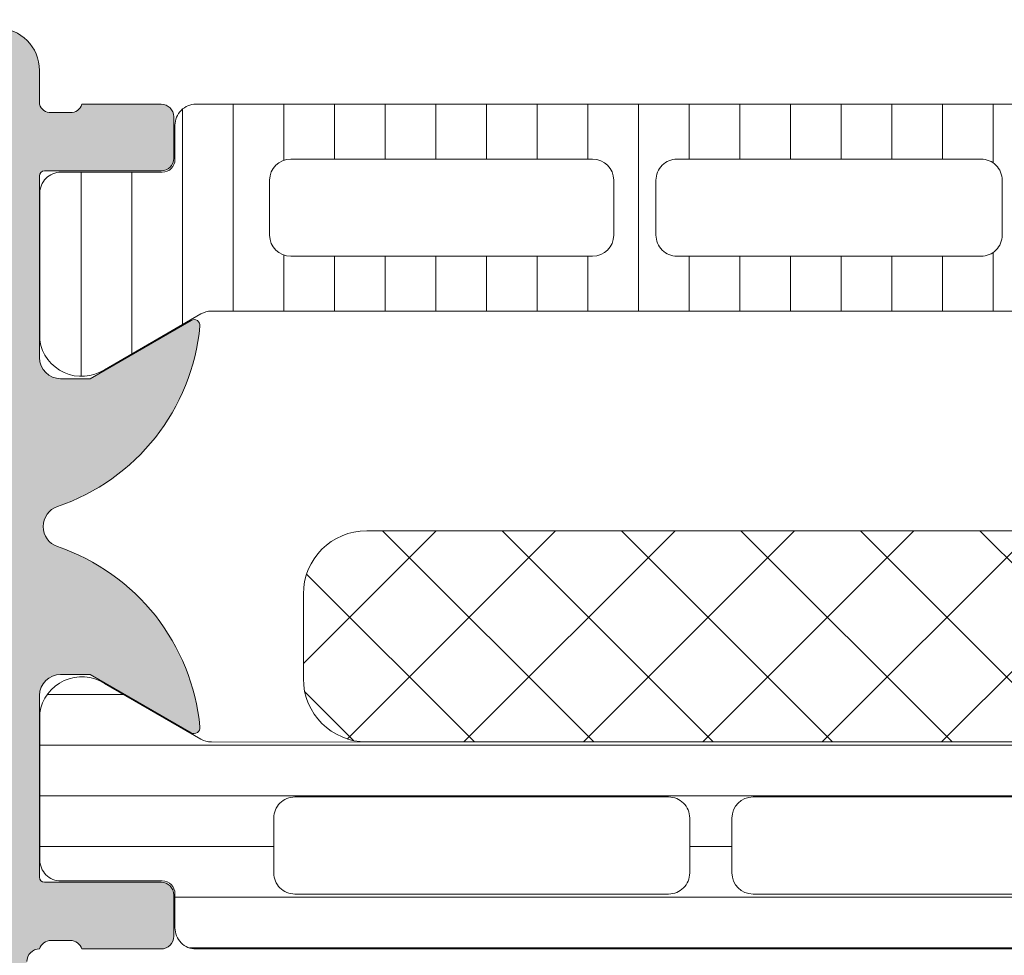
# Model space of a CAD drawing. Header units: millimetres. Extents: x 144573 to 336993, y 74252 to 247042.
# Tile 720 of 1056: x 224733 to 224757, y 181040 to 181062. Entities that reach past the tile are written whole.
import ezdxf

# ---------------------------------------------------------------- set-up
doc = ezdxf.new("R2010")
doc.units = ezdxf.units.MM
doc.layers.add('FASÁDA DETAILNÍ', color=255, linetype='Continuous', lineweight=0)
doc.layers.add('NOVA', color=255, linetype='Continuous', lineweight=0)

# ---------------------------------------------------------------- blocks, each defined once
blk = doc.blocks.new('A$C69D17D4D')
at = {"layer": 'FASÁDA DETAILNÍ'}
h = blk.add_hatch(color=256, dxfattribs=at)
edge = h.paths.add_edge_path()
edge.add_arc((1588.938067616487, 7686.810455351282), 0.120000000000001, 90.0000000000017, 180.0000000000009, ccw=False)
edge.add_line((1588.938067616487, 7686.930455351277), (1591.698065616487, 7686.930455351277))
edge.add_arc((1591.698065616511, 7687.230455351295), 0.3000000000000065, 270, 359.9999999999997)
edge.add_line((1591.998065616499, 7687.230455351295), (1591.998065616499, 7688.210429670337))
edge.add_arc((1591.698065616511, 7688.210429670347), 0.3000000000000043, -8.905553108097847e-14, 90.00000000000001)
edge.add_line((1591.698065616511, 7688.510429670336), (1589.818054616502, 7688.510429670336))
edge.add_arc((1589.550511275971, 7688.589296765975), 0.2789255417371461, -91.16287007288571, -16.42459455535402, ccw=False)
edge.add_line((1589.544850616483, 7688.310428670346), (1589.091256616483, 7688.310428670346))
edge.add_arc((1589.085588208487, 7688.589266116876), 0.2788950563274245, -163.58012358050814, -88.83541062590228, ccw=False)
edge.add_line((1588.818067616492, 7688.510429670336), (1588.818067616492, 7689.310604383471))
edge.add_arc((1587.818067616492, 7689.31060438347), 0.9999999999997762, -1.276038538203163e-11, 89.9999999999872)
edge.add_line((1587.818067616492, 7690.31060438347), (1584.318060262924, 7690.31060438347))
edge.add_arc((1584.318080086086, 7689.310584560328), 1.000019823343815, 90.00113576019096, 179.9988642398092)
edge.add_line((1583.318060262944, 7689.31060438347), (1583.318060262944, 7688.81060438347))
edge.add_line((1583.318060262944, 7688.81060438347), (1585.818060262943, 7688.81060438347))
edge.add_arc((1585.818014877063, 7687.810558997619), 1.000045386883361, 0.0026002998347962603, 89.99739970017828, ccw=False)
edge.add_line((1586.818060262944, 7687.81060438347), (1586.818060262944, 7686.510586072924))
edge.add_arc((1585.818007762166, 7686.510638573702), 1.000052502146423, -89.99699208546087, -0.0030079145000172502, ccw=False)
edge.add_line((1585.818060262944, 7685.510586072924), (1578.818060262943, 7685.510586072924))
edge.add_arc((1578.318060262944, 7686.035707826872), 0.7250881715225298, -133.5961838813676, -46.40381611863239, ccw=False)
edge.add_line((1577.818060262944, 7685.510586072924), (1571.783972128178, 7685.510586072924))
edge.add_arc((1571.784024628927, 7686.510638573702), 1.000052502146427, 180.0030079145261, 269.9969920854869, ccw=False)
edge.add_line((1570.783972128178, 7686.510586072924), (1570.783972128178, 7687.81060438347))
edge.add_arc((1571.78401751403, 7687.810558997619), 1.000045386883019, 90.00260029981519, 179.9973997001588, ccw=False)
edge.add_line((1571.783972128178, 7688.81060438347), (1573.318060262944, 7688.81060438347))
edge.add_line((1573.318060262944, 7688.81060438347), (1573.318060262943, 7689.410610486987))
edge.add_line((1573.318060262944, 7689.410610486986), (1572.218054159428, 7690.510586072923))
edge.add_line((1572.218054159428, 7690.510586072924), (1568.818060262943, 7690.510586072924))
edge.add_line((1568.818060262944, 7690.510586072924), (1568.818060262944, 7663.510685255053))
edge.add_line((1568.818060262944, 7663.510685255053), (1572.218054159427, 7663.510685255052))
edge.add_line((1572.218054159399, 7663.510685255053), (1573.318060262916, 7664.610660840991))
edge.add_line((1573.318060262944, 7664.61066084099), (1573.318060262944, 7665.210666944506))
edge.add_line((1573.318060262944, 7665.210666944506), (1571.783972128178, 7665.210666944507))
edge.add_arc((1571.78401751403, 7666.210712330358), 1.000045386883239, 180.0026002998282, 269.99739970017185, ccw=False)
edge.add_line((1570.783972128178, 7666.210666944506), (1570.783972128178, 7667.510685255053))
edge.add_arc((1571.784024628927, 7667.510632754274), 1.000052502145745, 90.0030079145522, 179.996992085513, ccw=False)
edge.add_line((1571.783972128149, 7668.510685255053), (1577.818060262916, 7668.510685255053))
edge.add_arc((1578.318060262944, 7667.985563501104), 0.7250881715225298, 46.40381611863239, 133.5961838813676, ccw=False)
edge.add_line((1578.818060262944, 7668.510685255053), (1585.818060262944, 7668.510685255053))
edge.add_arc((1585.818007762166, 7667.510632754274), 1.000052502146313, 0.0030079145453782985, 89.99699208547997, ccw=False)
edge.add_line((1586.818060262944, 7667.510685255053), (1586.818060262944, 7666.210666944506))
edge.add_arc((1585.818014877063, 7666.210712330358), 1.000045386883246, -89.9973997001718, -0.0026002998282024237, ccw=False)
edge.add_line((1585.818060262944, 7665.210666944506), (1583.318060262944, 7665.210666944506))
edge.add_line((1583.318060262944, 7665.210666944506), (1583.318060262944, 7664.710666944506))
edge.add_arc((1584.318080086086, 7664.710686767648), 1.000019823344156, 180.0011357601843, 269.9988642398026)
edge.add_line((1584.318060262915, 7663.710666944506), (1588.818060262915, 7663.710666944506))
edge.add_arc((1588.818070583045, 7664.210656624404), 0.4999896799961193, 269.9988173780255, 360.0011826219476)
edge.add_line((1589.318060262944, 7664.210666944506), (1589.318060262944, 7665.210666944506))
edge.add_line((1589.318060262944, 7665.210666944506), (1588.518057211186, 7665.210666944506))
edge.add_line((1588.518057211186, 7665.210666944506), (1588.518057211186, 7668.210682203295))
edge.add_arc((1588.818064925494, 7668.210684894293), 0.3000077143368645, 89.99948607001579, 180.0005139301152, ccw=False)
edge.add_arc((1589.085588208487, 7668.431856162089), 0.2788950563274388, 88.83541062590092, 163.5801235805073, ccw=False)
edge.add_line((1589.091256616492, 7668.71069360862), (1589.544850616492, 7668.71069360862))
edge.add_arc((1589.550511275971, 7668.431825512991), 0.2789255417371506, 16.424594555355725, 91.16287007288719, ccw=False)
edge.add_line((1589.81805461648, 7668.51069260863), (1591.698065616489, 7668.51069260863))
edge.add_arc((1591.698065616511, 7668.810692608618), 0.3000000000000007, 269.9999999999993, 359.9999999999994)
edge.add_line((1591.998065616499, 7668.810692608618), (1591.998065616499, 7669.790666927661))
edge.add_arc((1591.698065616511, 7669.790666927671), 0.3000000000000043, 1.272221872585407e-14, 90.00000000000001)
edge.add_line((1591.698065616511, 7670.090666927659), (1588.938067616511, 7670.090666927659))
edge.add_arc((1588.938067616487, 7670.210666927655), 0.1200000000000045, 180, 269.9999999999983, ccw=False)
edge.add_line((1588.818067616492, 7670.210666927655), (1588.818067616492, 7674.510692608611))
edge.add_arc((1589.318067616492, 7674.51069260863), 0.4999999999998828, 90.00000000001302, 180.0000000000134, ccw=False)
edge.add_line((1589.318067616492, 7675.01069260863), (1590.018067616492, 7675.01069260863))
edge.add_line((1590.018067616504, 7675.01069260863), (1592.410887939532, 7673.629197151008))
edge.add_arc((1592.47994783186, 7673.748812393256), 0.1381197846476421, 239.9999999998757, 367.702437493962)
edge.add_arc((1587.63859659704, 7673.301194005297), 4.999999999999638, 5.34922800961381, 71.29059925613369)
edge.add_arc((1589.402822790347, 7678.510561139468), 0.5000000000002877, 108.70940074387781, 251.29059925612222, ccw=False)
edge.add_arc((1587.63859659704, 7683.719928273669), 4.999999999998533, -71.29059925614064, -5.349228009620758)
edge.add_arc((1592.47994783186, 7683.27230988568), 0.1381197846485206, -7.702437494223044, 119.9999999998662)
edge.add_line((1592.410887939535, 7683.391925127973), (1590.018067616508, 7682.010429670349))
edge.add_line((1590.018067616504, 7682.010429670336), (1589.318067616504, 7682.010429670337))
edge.add_arc((1589.318067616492, 7682.510429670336), 0.5000000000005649, 179.9999999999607, 269.99999999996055, ccw=False)
edge.add_line((1588.818067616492, 7682.510429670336), (1588.818067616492, 7686.810455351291))
edge = h.paths.add_edge_path(flags=16)
edge.add_arc((1570.918066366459, 7671.510677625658), 0.5, 180, 270, ccw=False)
edge.add_line((1570.418066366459, 7671.510677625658), (1570.418066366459, 7683.510586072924))
edge.add_arc((1570.918066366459, 7683.510586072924), 0.5, 90, 180, ccw=False)
edge.add_line((1570.918066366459, 7684.010586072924), (1586.618048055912, 7684.010586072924))
edge.add_arc((1586.618048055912, 7683.510586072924), 0.5, 0, 90, ccw=False)
edge.add_line((1587.118048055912, 7683.510586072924), (1587.118048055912, 7671.510677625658))
edge.add_arc((1586.618048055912, 7671.510677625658), 0.5, -90, 0, ccw=False)
edge.add_line((1586.618048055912, 7671.010677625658), (1585.118048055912, 7671.010677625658))
edge.add_line((1585.118048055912, 7671.010677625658), (1585.118048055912, 7670.510677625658))
edge.add_arc((1584.618048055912, 7670.510677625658), 0.5000000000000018, -89.99999999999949, 0, ccw=False)
edge.add_line((1584.618048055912, 7670.010677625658), (1572.918066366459, 7670.010677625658))
edge.add_arc((1572.918066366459, 7670.510677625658), 0.5, 180, 269.9999999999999, ccw=False)
edge.add_line((1572.418066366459, 7670.510677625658), (1572.418066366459, 7671.010677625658))
edge.add_line((1572.418066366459, 7671.010677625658), (1570.918066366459, 7671.010677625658))
h = blk.add_hatch(dxfattribs=at)
h.set_pattern_fill('_USER', color=256, scale=1.2, angle=90, style=0, pattern_type=0)
h.set_pattern_definition([(90, (0, 0), (-1.2, 7.347638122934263e-17), [])])
edge = h.paths.add_edge_path()
edge.add_line((1622.493950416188, 7683.543574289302), (1624.777607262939, 7682.225104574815))
edge.add_arc((1625.318242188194, 7683.066357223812), 0.9999960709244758, 237.2729839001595, 351.8183919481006)
edge.add_line((1626.308060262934, 7682.92404657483), (1626.308060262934, 7686.400588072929))
edge.add_arc((1625.808064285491, 7686.400590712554), 0.4999959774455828, -0.0003024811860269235, 90.00030248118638)
edge.add_line((1625.808061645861, 7686.900586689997), (1623.408063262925, 7686.9002547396))
edge.add_arc((1623.408063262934, 7687.200254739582), 0.3000000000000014, 180, 269.9999999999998, ccw=False)
edge.add_line((1623.108063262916, 7687.200254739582), (1623.108063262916, 7688.010586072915))
edge.add_arc((1622.608065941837, 7688.010588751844), 0.4999973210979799, -0.0003069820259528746, 90.00030698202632)
edge.add_line((1622.608063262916, 7688.510586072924), (1592.525588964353, 7688.510586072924))
edge.add_arc((1592.525586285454, 7688.010588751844), 0.4999973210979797, 89.99969301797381, 180.0003069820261)
edge.add_line((1592.025588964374, 7688.010586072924), (1592.025588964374, 7687.20025473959))
edge.add_arc((1591.725588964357, 7687.200254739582), 0.3000000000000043, -90, -1.1368683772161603e-13, ccw=False)
edge.add_line((1591.725588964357, 7686.900254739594), (1589.32559058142, 7686.900586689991))
edge.add_arc((1589.325587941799, 7686.400590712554), 0.4999959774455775, 89.99969751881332, 180.0003024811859)
edge.add_line((1588.825591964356, 7686.400588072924), (1588.825591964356, 7682.924046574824))
edge.add_arc((1589.815410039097, 7683.066357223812), 0.9999960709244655, 188.1816080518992, 302.7270160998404)
edge.add_line((1590.35604496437, 7682.225104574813), (1592.63970181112, 7683.5435742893))
edge.add_arc((1592.889701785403, 7683.110561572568), 0.5000000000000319, 90.00005990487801, 119.9999965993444, ccw=False)
edge.add_line((1592.88970126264, 7683.610561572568), (1622.243950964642, 7683.610561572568))
edge.add_arc((1622.243950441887, 7683.110561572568), 0.5000000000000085, 60.0000034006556, 89.99994009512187, ccw=False)
edge = h.paths.add_edge_path(flags=16)
edge.add_line((1601.917233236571, 7684.910572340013), (1594.767208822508, 7684.910587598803))
edge.add_arc((1594.76725238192, 7685.410631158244), 0.5000435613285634, 180.0049911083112, 269.9950088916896, ccw=False)
edge.add_line((1594.267208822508, 7685.410587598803), (1594.267208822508, 7686.710596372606))
edge.add_arc((1594.767221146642, 7686.710568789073), 0.5000123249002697, 90.00141220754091, 179.9968392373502, ccw=False)
edge.add_line((1594.767208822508, 7687.210581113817), (1601.917233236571, 7687.210581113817))
edge.add_arc((1601.917189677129, 7686.710537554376), 0.5000435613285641, 0.004991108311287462, 89.99500889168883, ccw=False)
edge.add_line((1602.417233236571, 7686.710581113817), (1602.417233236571, 7685.410572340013))
edge.add_arc((1601.917189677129, 7685.410615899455), 0.5000435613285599, -89.99500889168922, -0.004991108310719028, ccw=False)
edge = h.paths.add_edge_path(flags=16)
edge.add_line((1620.267232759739, 7684.910572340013), (1613.117206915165, 7684.910572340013))
edge.add_arc((1613.117250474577, 7685.410615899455), 0.5000435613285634, 180.0049911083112, 269.9950088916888, ccw=False)
edge.add_line((1612.617206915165, 7685.410572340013), (1612.617206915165, 7686.710581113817))
edge.add_arc((1613.117250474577, 7686.710537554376), 0.5000435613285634, 90.00499110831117, 179.9950088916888, ccw=False)
edge.add_line((1613.117206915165, 7687.210581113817), (1620.267232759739, 7687.210581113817))
edge.add_arc((1620.267189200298, 7686.710537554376), 0.5000435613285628, 0.004991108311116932, 89.99500889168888, ccw=False)
edge.add_line((1620.767232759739, 7686.710581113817), (1620.767232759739, 7685.410572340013))
edge.add_arc((1620.267189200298, 7685.410615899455), 0.5000435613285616, -89.99500889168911, -0.004991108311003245, ccw=False)
edge = h.paths.add_edge_path(flags=16)
edge.add_line((1611.117206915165, 7684.910572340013), (1603.917233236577, 7684.910572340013))
edge.add_arc((1603.917182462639, 7685.410521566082), 0.4999492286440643, -180.00581885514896, -89.99418114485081, ccw=False)
edge.add_line((1603.417233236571, 7685.410572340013), (1603.417233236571, 7686.710581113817))
edge.add_arc((1603.917182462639, 7686.710631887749), 0.4999492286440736, 89.99418114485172, 180.0058188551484, ccw=False)
edge.add_line((1603.917233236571, 7687.210581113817), (1611.117206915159, 7687.210581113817))
edge.add_arc((1611.117257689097, 7686.710631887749), 0.4999492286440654, -0.005818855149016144, 90.00581885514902, ccw=False)
edge.add_line((1611.617206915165, 7686.710581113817), (1611.617206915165, 7685.410572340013))
edge.add_arc((1611.117257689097, 7685.410521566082), 0.4999492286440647, -90.00581885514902, 0.005818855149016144, ccw=False)
h = blk.add_hatch(dxfattribs=at)
h.set_pattern_fill('NETZ', color=256, scale=2, angle=45, style=0)
h.set_pattern_definition([(45, (0, 0), (-1.414213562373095, 1.414213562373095), []), (135, (0, 0), (-1.414213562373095, -1.414213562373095), [])])
h.paths.add_polyline_path([(1623.566983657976, 7678.411320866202, -0.4142135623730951), (1625.066983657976, 7676.911320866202), (1625.066983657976, 7674.911320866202, -0.4142135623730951), (1623.566983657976, 7673.411320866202), (1596.566983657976, 7673.411320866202, -0.4142135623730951), (1595.066983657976, 7674.911320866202), (1595.066983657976, 7676.911320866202, -0.4142135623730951), (1596.566983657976, 7678.411320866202)])
h = blk.add_hatch(dxfattribs=at)
h.set_pattern_fill('LINIE', color=256, scale=1.2, angle=180, style=0)
h.set_pattern_definition([(180, (1631.942673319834, 7687.793548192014), (-1.469551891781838e-16, -1.2), [])])
edge = h.paths.add_edge_path()
edge.add_arc((1628.407976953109, 7669.819775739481), 0.3000000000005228, 89.99792470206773, 179.9979247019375)
edge.add_line((1628.107976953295, 7669.819786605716), (1628.107948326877, 7669.009455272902))
edge.add_arc((1627.607951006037, 7669.009470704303), 0.4999973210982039, 269.9976177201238, 359.99823168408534, ccw=False)
edge.add_line((1627.607930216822, 7668.50947338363), (1626.766857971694, 7668.508152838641))
edge.add_arc((1626.766857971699, 7668.308152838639), 0.1999999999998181, 89.99999999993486, 180)
edge.add_line((1626.566857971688, 7668.308152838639), (1626.566857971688, 7664.208152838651))
edge.add_arc((1626.066857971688, 7664.208152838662), 0.5, -90, 0, ccw=False)
edge.add_line((1626.066857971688, 7663.708152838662), (1625.23610874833, 7663.708152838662))
edge.add_arc((1625.23610874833, 7664.708152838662), 1, 195.0000000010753, 269.99999999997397, ccw=False)
edge.add_line((1624.270182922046, 7664.449333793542), (1624.066857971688, 7665.208152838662))
edge.add_line((1624.066857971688, 7665.208152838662), (1625.066857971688, 7665.208152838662))
edge.add_line((1625.066857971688, 7665.208152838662), (1625.066857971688, 7667.508152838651))
edge.add_arc((1624.062731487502, 7667.506443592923), 1.004127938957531, 0.09753001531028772, 89.7659122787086)
edge.add_line((1624.066833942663, 7668.510563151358), (1621.066955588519, 7668.510563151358))
edge.add_arc((1621.070983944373, 7667.506443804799), 1.004127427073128, 90.2298596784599, 179.9024820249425)
edge.add_line((1620.066857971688, 7667.508152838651), (1620.066857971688, 7665.208152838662))
edge.add_line((1620.066857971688, 7665.208152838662), (1621.066857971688, 7665.208152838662))
edge.add_line((1621.066857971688, 7665.208152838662), (1620.863533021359, 7664.449333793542))
edge.add_arc((1619.897607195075, 7664.708152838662), 1.000000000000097, 270, 344.99999999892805, ccw=False)
edge.add_line((1619.897607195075, 7663.708152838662), (1619.066857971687, 7663.708152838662))
edge.add_arc((1619.066857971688, 7664.208152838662), 0.5, 180, 270, ccw=False)
edge.add_line((1618.566857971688, 7664.208152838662), (1618.566857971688, 7668.308152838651))
edge.add_arc((1618.362684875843, 7668.306424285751), 0.2041804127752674, 0.485061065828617, 88.84413105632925)
edge.add_line((1618.366803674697, 7668.510563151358), (1592.525436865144, 7668.510586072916))
edge.add_arc((1592.525452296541, 7669.010583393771), 0.4999973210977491, 179.9976177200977, 269.9982316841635, ccw=False)
edge.add_line((1592.025454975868, 7669.010604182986), (1592.025483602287, 7669.820935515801))
edge.add_arc((1591.725483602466, 7669.820946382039), 0.2999999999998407, 359.9979247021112, 449.9979247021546)
edge.add_line((1591.725494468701, 7670.120946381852), (1589.325496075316, 7670.120701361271))
edge.add_arc((1589.325511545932, 7670.620697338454), 0.4999959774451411, 179.9976222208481, 269.9982271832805, ccw=False)
edge.add_line((1588.825515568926, 7670.620718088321), (1588.82564221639, 7674.097259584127))
edge.add_arc((1589.81545513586, 7673.95491308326), 0.9999960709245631, 57.27090860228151, 171.8163166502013, ccw=False)
edge.add_line((1590.356120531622, 7674.796146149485), (1592.639729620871, 7673.477593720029))
edge.add_arc((1592.88974527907, 7673.910597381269), 0.4999999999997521, 239.9979281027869, 269.9978647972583)
edge.add_line((1592.889726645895, 7673.410597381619), (1627.243995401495, 7673.409511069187))
edge.add_arc((1627.244012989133, 7673.909511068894), 0.5000000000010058, 269.9979846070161, 299.997921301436)
edge.add_line((1627.493997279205, 7673.476489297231), (1629.77770188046, 7674.794876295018))
edge.add_arc((1630.31830633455, 7673.953604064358), 0.9999960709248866, 8.179532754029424, 122.7249408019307, ccw=False)
edge.add_line((1631.308129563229, 7674.095878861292), (1631.308002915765, 7670.619337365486))
edge.add_arc((1630.808006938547, 7670.619352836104), 0.4999959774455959, 269.99762222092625, 359.99822718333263, ccw=False)
edge.add_line((1630.80798618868, 7670.119356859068), (1628.407987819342, 7670.11977573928))
edge = h.paths.add_edge_path(flags=16)
edge.add_line((1604.216864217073, 7670.310051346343), (1604.216864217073, 7671.610045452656))
edge.add_arc((1603.716867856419, 7671.610049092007), 0.4999963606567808, 359.9995829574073, 450.0004170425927)
edge.add_line((1603.716864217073, 7672.11004545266), (1594.866870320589, 7672.11004545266))
edge.add_arc((1594.86686668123, 7671.610049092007), 0.4999963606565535, 89.99958295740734, 180.0004170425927)
edge.add_line((1594.366870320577, 7671.61004545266), (1594.366870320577, 7670.310051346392))
edge.add_arc((1594.866870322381, 7670.310034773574), 0.5000000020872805, 179.9981008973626, 269.9999997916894)
edge.add_line((1594.866870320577, 7669.810034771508), (1603.716864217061, 7669.810034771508))
edge.add_arc((1603.716864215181, 7670.310034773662), 0.5000000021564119, 270.000000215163, 360.0018990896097)
edge = h.paths.add_edge_path(flags=16)
edge.add_arc((1614.416870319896, 7670.310034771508), 0.5, 269.9999999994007, 360)
edge.add_line((1614.916870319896, 7670.310034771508), (1614.916870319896, 7671.61004545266))
edge.add_arc((1614.416870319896, 7671.61004545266), 0.5, 0, 90.00000000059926)
edge.add_line((1614.416870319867, 7672.11004545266), (1605.716864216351, 7672.11004545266))
edge.add_arc((1605.716864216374, 7671.61004545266), 0.5, 90.00000000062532, 179.9999999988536)
edge.add_line((1605.216864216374, 7671.61004545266), (1605.216864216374, 7670.310034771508))
edge.add_arc((1605.716864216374, 7670.310034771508), 0.5, 179.9999999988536, 269.9999999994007)
edge.add_line((1605.716864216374, 7669.810034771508), (1614.41687031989, 7669.810034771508))
edge = h.paths.add_edge_path(flags=16)
edge.add_arc((1616.41686668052, 7671.610049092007), 0.4999963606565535, 89.99958295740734, 180.0004170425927)
edge.add_line((1615.916870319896, 7671.61004545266), (1615.916870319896, 7670.310051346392))
edge.add_arc((1616.4168703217, 7670.310034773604), 0.5000000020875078, 179.9981008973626, 269.9999997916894)
edge.add_line((1616.416870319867, 7669.810034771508), (1625.26687947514, 7669.810034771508))
edge.add_arc((1625.266879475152, 7670.310019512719), 0.4999847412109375, 269.9999999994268, 360)
edge.add_line((1625.766864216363, 7670.310019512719), (1625.766864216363, 7671.610030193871))
edge.add_arc((1625.266848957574, 7671.610030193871), 0.5000152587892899, 0, 90.0000000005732)
edge.add_line((1625.266848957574, 7672.11004545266), (1616.416870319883, 7672.11004545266))
for p, q in [((1588.818067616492, 7688.510429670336), (1588.818067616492, 7689.31060438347)), ((1591.698065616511, 7688.510429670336), (1589.81805461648, 7688.510429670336)), ((1622.608063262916, 7688.510586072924), (1592.525588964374, 7688.510586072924)), ((1589.544850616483, 7688.310428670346), (1589.091256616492, 7688.310428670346)), ((1591.998065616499, 7687.230455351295), (1591.998065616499, 7688.210429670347)), ((1592.025588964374, 7688.010586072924), (1592.025588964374, 7687.200254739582)), ((1594.767208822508, 7687.210581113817), (1601.917233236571, 7687.210581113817)), ((1603.917233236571, 7687.210581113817), (1611.117206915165, 7687.210581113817)), ((1588.818067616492, 7682.510429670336), (1588.818067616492, 7686.810455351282)), ((1588.938067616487, 7686.930455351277), (1591.698065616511, 7686.930455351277)), ((1591.725588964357, 7686.900254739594), (1589.325590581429, 7686.900586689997)), ((1594.267208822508, 7685.410587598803), (1594.267208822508, 7686.710596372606)), ((1602.417233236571, 7686.710581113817), (1602.417233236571, 7685.410572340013)), ((1603.417233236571, 7685.410572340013), (1603.417233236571, 7686.710581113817)), ((1611.617206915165, 7686.710581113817), (1611.617206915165, 7685.410572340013)), ((1588.825591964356, 7686.400588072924), (1588.825591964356, 7682.92404657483)), ((1601.917233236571, 7684.910572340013), (1594.767208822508, 7684.910587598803)), ((1611.117206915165, 7684.910572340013), (1603.917233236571, 7684.910572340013)), ((1590.35604496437, 7682.225104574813), (1592.639701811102, 7683.543574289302)), ((1592.88970126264, 7683.610561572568), (1622.24395096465, 7683.610561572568)), ((1592.410887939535, 7683.391925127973), (1590.018067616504, 7682.010429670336)), ((1590.018067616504, 7682.010429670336), (1589.318067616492, 7682.010429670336)), ((1589.318067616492, 7675.01069260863), (1590.018067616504, 7675.01069260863)), ((1590.018067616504, 7675.01069260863), (1592.410887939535, 7673.629197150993)), ((1588.818067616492, 7670.210666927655), (1588.818067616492, 7674.51069260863)), ((1591.698065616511, 7670.090666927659), (1588.938067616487, 7670.090666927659)), ((1591.998065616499, 7668.810692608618), (1591.998065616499, 7669.790666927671)), ((1589.091256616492, 7668.71069360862), (1589.544850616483, 7668.71069360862)), ((1589.81805461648, 7668.51069260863), (1591.698065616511, 7668.51069260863))]:
    blk.add_line(p, q, dxfattribs=at)
for points in [[(1596.566983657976, 7673.411320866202), (1623.566983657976, 7673.411320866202, 0.414213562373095), (1625.066983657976, 7674.911320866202), (1625.066983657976, 7676.911320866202, 0.414213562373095), (1623.566983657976, 7678.411320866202), (1596.566983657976, 7678.411320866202, 0.414213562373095), (1595.066983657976, 7676.911320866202), (1595.066983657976, 7674.911320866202, 0.414213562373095)], [(1604.216864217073, 7670.310051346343), (1604.216864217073, 7671.61004545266, 0.414217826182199), (1603.716864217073, 7672.11004545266), (1594.866870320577, 7672.11004545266, 0.4142178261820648), (1594.366870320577, 7671.61004545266), (1594.366870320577, 7670.310051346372, 0.4142232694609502), (1594.866870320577, 7669.810034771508), (1603.716864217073, 7669.810034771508, 0.4142232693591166)], [(1614.416870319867, 7669.810034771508, 0.4142135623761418), (1614.916870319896, 7670.310034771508), (1614.916870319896, 7671.61004545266, 0.4142135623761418), (1614.416870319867, 7672.11004545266), (1605.716864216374, 7672.11004545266, 0.4142135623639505), (1605.216864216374, 7671.61004545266), (1605.216864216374, 7670.310034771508, 0.414213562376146), (1605.716864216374, 7669.810034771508)]]:
    blk.add_lwpolyline(points, format="xyb", close=True, dxfattribs=at)
blk.add_lwpolyline([(1618.366803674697, 7668.510563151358), (1592.525436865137, 7668.510586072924, -0.4142167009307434), (1592.025454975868, 7669.010604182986), (1592.02548360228, 7669.820935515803, 0.414213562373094), (1591.725494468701, 7670.120946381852), (1589.325496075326, 7670.120701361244, -0.414216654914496), (1588.825515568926, 7670.620718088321), (1588.825642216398, 7674.097259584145, -0.5460410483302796), (1590.356120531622, 7674.796146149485), (1592.63972962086, 7673.477593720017, 0.1316522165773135), (1592.889726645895, 7673.410597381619), (1627.243995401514, 7673.409511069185, 0.1316522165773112)], format="xyb", dxfattribs=at)
for centre, radius, start, end in [((1587.818067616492, 7689.31060438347), 0.9999999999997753, 0, 90), ((1589.085588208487, 7688.589266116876), 0.2788950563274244, 196.4198764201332, 271.1645893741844), ((1589.550511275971, 7688.589296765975), 0.2789255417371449, 268.8371299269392, 343.5754054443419), ((1591.698065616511, 7688.210429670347), 0.3000000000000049, 0, 90), ((1592.525586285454, 7688.010588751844), 0.4999973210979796, 89.9996930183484, 180.0003069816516), ((1591.698065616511, 7687.230455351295), 0.3000000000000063, 270, 0), ((1591.725588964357, 7687.200254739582), 0.3000000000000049, 270, 0), ((1594.767221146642, 7686.710568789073), 0.500012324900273, 90.00141220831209, 179.9968392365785), ((1601.917189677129, 7686.710537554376), 0.500043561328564, 0.004991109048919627, 89.99500889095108), ((1603.917182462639, 7686.710631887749), 0.4999492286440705, 89.99418114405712, 180.0058188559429), ((1611.117257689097, 7686.710631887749), 0.4999492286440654, 359.9941811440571, 90.00581885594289), ((1588.938067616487, 7686.810455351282), 0.1199999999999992, 90, 180), ((1589.325587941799, 7686.400590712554), 0.4999959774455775, 89.99969751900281, 180.0003024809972), ((1594.76725238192, 7685.410631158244), 0.5000435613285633, 180.0049911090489, 269.9950088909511), ((1601.917189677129, 7685.410615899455), 0.5000435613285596, 270.0049911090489, 359.9950088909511), ((1603.917182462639, 7685.410521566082), 0.4999492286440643, 179.9941811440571, 270.0058188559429), ((1611.117257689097, 7685.410521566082), 0.4999492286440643, 269.9941811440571, 0.005818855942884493), ((1592.889701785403, 7683.110561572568), 0.5000000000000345, 90.00005990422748, 119.9999965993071), ((1587.63859659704, 7683.719928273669), 4.999999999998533, 288.7094007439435, 354.6507719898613), ((1592.47994783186, 7683.27230988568), 0.1381197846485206, 352.2975625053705, 120.0000000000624), ((1589.815410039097, 7683.066357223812), 0.99999607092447, 188.181608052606, 302.7270160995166), ((1589.318067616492, 7682.510429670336), 0.500000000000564, 180, 270), ((1589.402822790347, 7678.510561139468), 0.5000000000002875, 108.7094007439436, 251.2905992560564), ((1587.63859659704, 7673.301194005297), 4.999999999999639, 5.349228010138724, 71.29059925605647), ((1589.318067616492, 7674.51069260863), 0.4999999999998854, 90, 180), ((1592.47994783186, 7673.748812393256), 0.1381197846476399, 239.9999999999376, 7.702437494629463), ((1588.938067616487, 7670.210666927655), 0.1200000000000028, 180, 270), ((1591.698065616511, 7669.790666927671), 0.3000000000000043, 0, 90), ((1591.698065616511, 7668.810692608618), 0.3000000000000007, 270, 0), ((1589.085588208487, 7668.431856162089), 0.2788950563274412, 88.83541062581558, 163.5801235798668), ((1589.550511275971, 7668.431825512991), 0.278925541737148, 16.42459455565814, 91.16287007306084), ((1588.818064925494, 7668.210684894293), 0.3000077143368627, 89.99948606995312, 180.0005139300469)]:
    blk.add_arc(centre, radius, start, end, dxfattribs=at)

msp = doc.modelspace()

# ---------------------------------------------------------------- block references
at = {"layer": 'NOVA', "ltscale": 300}
msp.add_blockref('A$C69D17D4D', (223144.9987451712, 173371.2585875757), dxfattribs=at)

doc.saveas('drawing.dxf')
